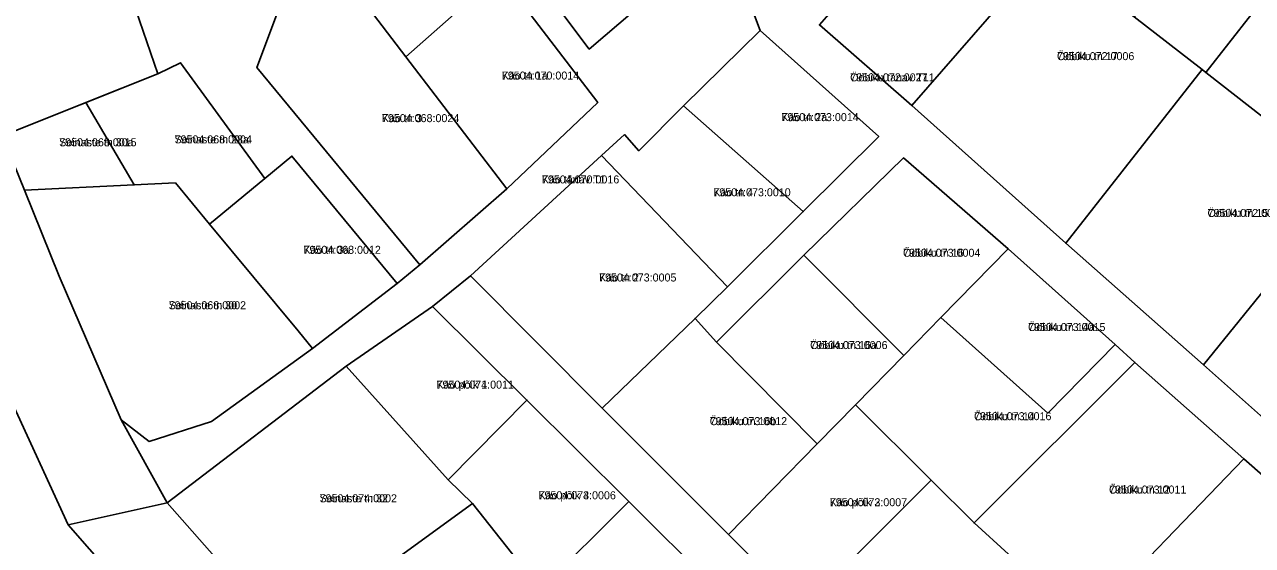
# Model space of a CAD drawing. Extents: x 643847 to 663718, y 6468443 to 6482775.
# Drawn here: x 658246.9 to 658477, y 6471712.1 to 6471809.8 of the extents above; entities that cross this region are included whole.
import ezdxf

# ---------------------------------------------------------------- set-up
doc = ezdxf.new("R2010")
doc.units = 0
for name, color, linetype in [('L_AADRESS', 7, 'Continuous'), ('PIIR', 7, 'Continuous'), ('TUNNUS', 7, 'Continuous')]:
    doc.layers.add(name, color=color, linetype=linetype)

msp = doc.modelspace()

# ---------------------------------------------------------------- linework, layer by layer
at = {"layer": 'PIIR'}
for points in [[(658232.16, 6471964.7), (658247.71, 6471934.61), (658258.33, 6471911.21), (658270.95, 6471886), (658283.95, 6471859.74), (658293.3, 6471840.92), (658300.1, 6471827.59), (658290.4, 6471801.72), (658320.94, 6471764.7), (658316.72, 6471761.21), (658296.98, 6471785.11), (658291.89, 6471780.91), (658276.11, 6471802.62), (658271.85, 6471800.57), (658266.34, 6471816.6), (658291.23, 6471827.07), (658282.37, 6471844.99), (658273.02, 6471863.81), (658263.26, 6471883.52), (658252.84, 6471904.59), (658242.19, 6471926.09)], [(658412.87, 6471829.31), (658395.81, 6471809.7), (658413.16, 6471794.6), (658441.97, 6471768.76), (658467.82, 6471745.97), (658490.26, 6471726)], [(658501.73, 6471705.25), (658475.37, 6471728.35), (658454.95, 6471746.44), (658451.22, 6471749.77), (658431.18, 6471767.7), (658411.58, 6471784.76), (658392.91, 6471766.54), (658376.55, 6471750.23), (658372.51, 6471754.69), (658378.58, 6471760.59), (658392.78, 6471774.7), (658406.95, 6471788.79), (658384.7, 6471808.64), (658377.92, 6471826.8)], [(658242.75, 6471788.94), (658246.88, 6471778.74), (658253.37, 6471762.63), (658264.99, 6471735.67), (658273.59, 6471720.09), (658255.05, 6471716), (658243.87, 6471740.33)], [(658414.38, 6471529.99), (658373.75, 6471575.36), (658367.83, 6471590.26), (658345.47, 6471614.68), (658327.31, 6471633.97), (658298.96, 6471666.07), (658291.1, 6471659.97), (658283.31, 6471653.69), (658262.82, 6471642.9), (658261.84, 6471650.07), (658265.98, 6471651.14), (658268.7, 6471652.75), (658269.47, 6471653.42), (658291.75, 6471674.03), (658274.16, 6471694.13), (658255.05, 6471716), (658273.59, 6471720.09), (658295.99, 6471694.66), (658317.85, 6471669.96), (658339.45, 6471645.76), (658360.84, 6471621.33), (658382.61, 6471597.5), (658404.88, 6471572.2), (658411.27, 6471565.04)]]:
    msp.add_lwpolyline(points, dxfattribs=at)
for points in [[(658377.92, 6471826.8), (658352.67, 6471805.18), (658326.65, 6471839.89), (658358.03, 6471853.3)], [(658377.92, 6471826.8), (658384.7, 6471808.64), (658370.37, 6471794.57), (658361.95, 6471786.11), (658359.27, 6471789.16), (658355, 6471785.23), (658330.45, 6471762.66), (658323.31, 6471756.93), (658307.14, 6471745.74), (658273.59, 6471720.09), (658264.99, 6471735.67), (658270.23, 6471731.61), (658281.89, 6471735.34), (658300.85, 6471749.01), (658316.72, 6471761.21), (658320.94, 6471764.7), (658337.26, 6471778.98), (658354.27, 6471795.15), (658335.85, 6471819.29), (658322.65, 6471836.89), (658326.65, 6471839.89), (658352.67, 6471805.18)], [(658489.75, 6471828.38), (658468.22, 6471800.78), (658467.51, 6471801.33), (658454.82, 6471811.23), (658476.35, 6471838.83)], [(658335.85, 6471819.29), (658318.33, 6471803.75), (658304.36, 6471822.02), (658322.65, 6471836.89)], [(658413.16, 6471794.6), (658430.22, 6471814.21), (658425.69, 6471818.15), (658438.92, 6471837), (658448.19, 6471830.35), (658441.42, 6471821.68), (658454.82, 6471811.23), (658467.51, 6471801.33), (658441.97, 6471768.76)], [(658230.36, 6471819.62), (658258.17, 6471833.02), (658266.34, 6471816.6), (658271.85, 6471800.57), (658242.75, 6471788.94)], [(658395.81, 6471809.7), (658412.87, 6471829.31), (658425.69, 6471818.15), (658430.22, 6471814.21), (658413.16, 6471794.6)], [(658320.94, 6471764.7), (658290.4, 6471801.72), (658300.1, 6471827.59), (658304.36, 6471822.02), (658318.33, 6471803.75), (658337.26, 6471778.98)], [(658503.15, 6471817.93), (658481.62, 6471790.33), (658468.22, 6471800.78), (658489.75, 6471828.38)], [(658337.26, 6471778.98), (658318.33, 6471803.75), (658335.85, 6471819.29), (658354.27, 6471795.15)], [(658384.7, 6471808.64), (658406.95, 6471788.79), (658392.78, 6471774.7), (658370.37, 6471794.57)], [(658275.18, 6471780.09), (658267.43, 6471779.72), (658258.33, 6471795.17), (658271.85, 6471800.57), (658276.11, 6471802.62), (658291.89, 6471780.91), (658281.55, 6471772.38)], [(658441.97, 6471768.76), (658467.51, 6471801.33), (658468.22, 6471800.78), (658481.62, 6471790.33), (658495.14, 6471779.78), (658491.82, 6471775.68), (658467.82, 6471745.97)], [(658242.75, 6471788.94), (658258.33, 6471795.17), (658267.43, 6471779.72), (658246.88, 6471778.74)], [(658359.27, 6471789.16), (658361.95, 6471786.11), (658370.37, 6471794.57), (658392.78, 6471774.7), (658378.58, 6471760.59), (658355, 6471785.23)], [(658291.89, 6471780.91), (658296.98, 6471785.11), (658316.72, 6471761.21), (658300.85, 6471749.01), (658298.11, 6471752.33), (658281.55, 6471772.38)], [(658330.45, 6471762.66), (658355, 6471785.23), (658378.58, 6471760.59), (658372.51, 6471754.69), (658355.11, 6471737.82)], [(658431.18, 6471767.7), (658418.59, 6471754.85), (658411.62, 6471747.72), (658392.91, 6471766.54), (658411.58, 6471784.76)], [(658275.18, 6471780.09), (658281.55, 6471772.38), (658298.11, 6471752.33), (658300.85, 6471749.01), (658281.89, 6471735.34), (658270.23, 6471731.61), (658264.99, 6471735.67), (658253.37, 6471762.63), (658246.88, 6471778.74), (658267.43, 6471779.72)], [(658514.7, 6471756.81), (658490.26, 6471726), (658467.82, 6471745.97), (658491.82, 6471775.68)], [(658451.22, 6471749.77), (658438.63, 6471736.92), (658418.59, 6471754.85), (658431.18, 6471767.7)], [(658392.91, 6471766.54), (658411.62, 6471747.72), (658402.58, 6471738.5), (658395.41, 6471731.17), (658376.55, 6471750.23)], [(658323.31, 6471756.93), (658330.45, 6471762.66), (658355.11, 6471737.82), (658378.76, 6471714.16), (658392.64, 6471700.24), (658406.69, 6471686.15), (658421.41, 6471672.23), (658442.81, 6471663.36), (658457.48, 6471648.42), (658473.31, 6471632.32), (658466.82, 6471626.25), (658444.66, 6471648.19), (658441.27, 6471645.32), (658424.56, 6471660.38), (658422.67, 6471658.33), (658407.08, 6471673.62), (658391.5, 6471689.14), (658375.76, 6471704.74), (658360.12, 6471720.32), (658340.99, 6471739.37)], [(658323.31, 6471756.93), (658340.99, 6471739.37), (658326.23, 6471724.42), (658307.14, 6471745.74)], [(658376.55, 6471750.23), (658395.41, 6471731.17), (658378.76, 6471714.16), (658355.11, 6471737.82), (658372.51, 6471754.69)], [(658454.95, 6471746.44), (658424.79, 6471716.33), (658416.74, 6471724.37), (658402.58, 6471738.5), (658411.62, 6471747.72), (658418.59, 6471754.85), (658438.63, 6471736.92), (658451.22, 6471749.77)], [(658475.37, 6471728.35), (658444.67, 6471696.48), (658431.26, 6471710.45), (658424.79, 6471716.33), (658454.95, 6471746.44)], [(658273.59, 6471720.09), (658307.14, 6471745.74), (658326.23, 6471724.42), (658330.81, 6471719.97), (658295.99, 6471694.66)], [(658201.82, 6471701.9), (658192.37, 6471722.19), (658243.87, 6471740.33), (658255.05, 6471716), (658274.16, 6471694.13), (658252.44, 6471676.48), (658234.95, 6471669.88), (658220.81, 6471664.54)], [(658360.12, 6471720.32), (658343.58, 6471703.82), (658330.81, 6471719.97), (658326.23, 6471724.42), (658340.99, 6471739.37)], [(658378.76, 6471714.16), (658395.41, 6471731.17), (658402.58, 6471738.5), (658416.74, 6471724.37), (658392.64, 6471700.24)], [(658501.73, 6471705.25), (658468.72, 6471672.48), (658460.74, 6471680.44), (658445.15, 6471696), (658444.67, 6471696.48), (658475.37, 6471728.35)], [(658392.64, 6471700.24), (658416.74, 6471724.37), (658424.79, 6471716.33), (658431.26, 6471710.45), (658406.69, 6471686.15)], [(658295.99, 6471694.66), (658330.81, 6471719.97), (658343.58, 6471703.82), (658350.75, 6471694.75), (658317.85, 6471669.96)], [(658375.76, 6471704.74), (658357.41, 6471686.33), (658350.75, 6471694.75), (658343.58, 6471703.82), (658360.12, 6471720.32)]]:
    msp.add_lwpolyline(points, close=True, dxfattribs=at)

# ---------------------------------------------------------------- texts
at = {"layer": 'L_AADRESS'}
for s, p in [('Ööbiku tn 17', (658440.33, 6471803.11)), ('Käo tn 1a', (658336.3, 6471799.47)), ('Ööbiku tänav T11', (658401.58, 6471799.13)), ('Käo tn 3', (658313.83, 6471791.48)), ('Käo tn 2a', (658388.68, 6471791.67)), ('Soinaste tn 30a', (658253.36, 6471786.96)), ('Soinaste tn 28a', (658274.97, 6471787.5)), ('Käo tänav T1', (658343.81, 6471779.99)), ('Käo tn 4', (658375.93, 6471777.58)), ('Ööbiku tn 15', (658468.55, 6471773.7)), ('Käo tn 3a', (658299.13, 6471766.79)), ('Ööbiku tn 16', (658411.48, 6471766.24)), ('Käo tn 2', (658354.52, 6471761.6)), ('Soinaste tn 30', (658273.87, 6471756.4)), ('Ööbiku tn 14a', (658434.91, 6471752.31)), ('Ööbiku tn 16a', (658394.08, 6471748.93)), ('Käo põik 1', (658324.07, 6471741.51)), ('Ööbiku tn 14', (658424.79, 6471735.59)), ('Ööbiku tn 16b', (658375.26, 6471734.66)), ('Ööbiku tn 12', (658450.08, 6471721.84)), ('Soinaste tn 32', (658302.15, 6471720.2)), ('Käo põik 3', (658343.17, 6471720.76)), ('Käo põik 2', (658397.75, 6471719.46))]:
    msp.add_text(s, height=1.5, dxfattribs=at).set_placement(p)
at = {"layer": 'TUNNUS'}
for s, p in [('79504:072:0006', (658440.33, 6471803.11)), ('79504:070:0014', (658336.3, 6471799.47)), ('79504:072:0027', (658401.58, 6471799.13)), ('79504:068:0024', (658313.83, 6471791.48)), ('79504:073:0014', (658388.68, 6471791.67)), ('79504:068:0015', (658253.36, 6471786.96)), ('79504:068:0004', (658274.97, 6471787.5)), ('79504:070:0016', (658343.81, 6471779.99)), ('79504:073:0010', (658375.93, 6471777.58)), ('79504:072:0025', (658468.55, 6471773.7)), ('79504:068:0012', (658299.13, 6471766.79)), ('79504:073:0004', (658411.48, 6471766.24)), ('79504:073:0005', (658354.52, 6471761.6)), ('79504:068:0002', (658273.87, 6471756.4)), ('79504:073:0015', (658434.91, 6471752.31)), ('79504:073:0006', (658394.08, 6471748.93)), ('79504:074:0011', (658324.07, 6471741.51)), ('79504:073:0016', (658424.79, 6471735.59)), ('79504:073:0012', (658375.26, 6471734.66)), ('79504:073:0011', (658450.08, 6471721.84)), ('79504:074:0002', (658302.15, 6471720.2)), ('79504:074:0006', (658343.17, 6471720.76)), ('79504:073:0007', (658397.75, 6471719.46))]:
    msp.add_text(s, height=1.5, dxfattribs=at).set_placement(p)

doc.saveas('drawing.dxf')
